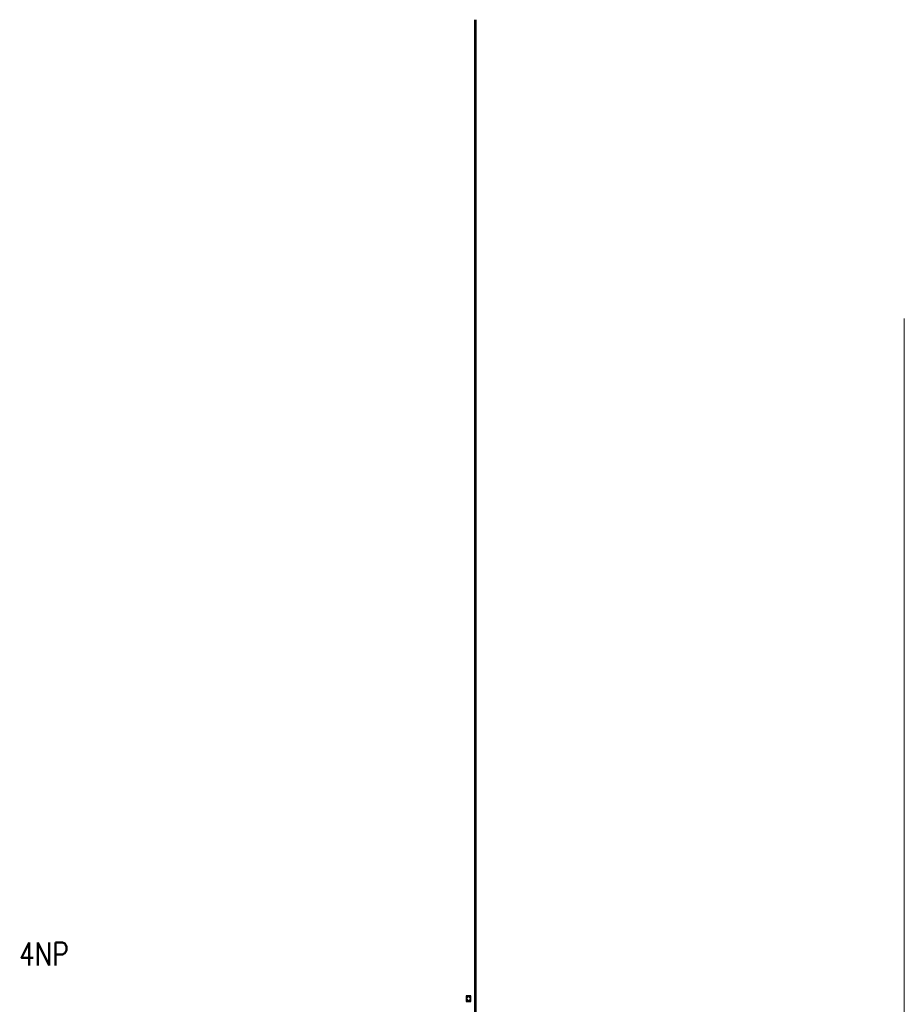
# Model space of a CAD drawing. Header units: millimetres. Extents: x -238874 to 551972, y -298952 to 658415.
# Tile 655 of 656: x -35713 to 195016, y 401544 to 658415. Entities that reach past the tile are written whole.
import ezdxf

# ---------------------------------------------------------------- set-up
doc = ezdxf.new("R2010")
doc.units = ezdxf.units.MM
doc.header["$LTSCALE"] = 20
doc.linetypes.add('DASHED', pattern=[0.75, 0.5, -0.25])
doc.layers.add('00_HEDVIKA_DEMOLICE', color=2, linetype='Continuous', lineweight=30, transparency=0.3)
doc.layers.add('CKNETISK', color=116, linetype='Continuous', lineweight=18, plot=False)
doc.layers.add('CKTEXTY_VELKE', color=4, linetype='Continuous', lineweight=50)
doc.styles.get("Standard").update_dxf_attribs({"font": 'simplex.shx', "width": 0.8})

# ---------------------------------------------------------------- blocks, each defined once
blk = doc.blocks.new('*U3251')
at = {"color": 0, "lineweight": -2}
for p, q in [((1200, 1500), (0, 1500)), ((0, 1500), (0, 0)), ((0, 0), (1200, 0)), ((1150, 1450), (50, 1450)), ((50, 1450), (50, 790)), ((50, 790), (50, 710)), ((50, 710), (50, 50)), ((50, 50), (1150, 50)), ((70, 750), (600, 1430)), ((1130, 1430), (70, 1430)), ((70, 1430), (70, 810)), ((70, 810), (70, 690)), ((70, 750), (600, 70)), ((70, 690), (70, 70)), ((70, 70), (1130, 70)), ((1130, 810), (1130, 1430)), ((1130, 690), (1130, 810)), ((1130, 70), (1130, 690)), ((1150, 790), (1150, 1450)), ((1150, 710), (1150, 790)), ((1150, 50), (1150, 710)), ((1200, 0), (1200, 1500))]:
    blk.add_line(p, q, dxfattribs=at)
at = {"color": 0, "linetype": 'DASHED', "lineweight": -2}
for q in [(600, 1430), (600, 70)]:
    blk.add_line((1130, 750), q, dxfattribs=at)

msp = doc.modelspace()

# ---------------------------------------------------------------- linework, layer by layer
at = {"layer": 'CKNETISK', "lineweight": 53}
msp.add_line((83147.962, -240764.395), (83147.962, 658415.336), dxfattribs=at)
at = {"layer": 'CKNETISK'}
msp.add_line((195015.758, -298952.254), (195015.758, 580420.319), dxfattribs=at)

# ---------------------------------------------------------------- block references
at = {"layer": '00_HEDVIKA_DEMOLICE'}
msp.add_blockref('*U3251', (80750.008, 402261.5), dxfattribs=at)

# ---------------------------------------------------------------- texts
at = {"layer": 'CKTEXTY_VELKE', "insert": (-35877.109, 417709.49), "char_height": 6000, "attachment_point": 1}
msp.add_mtext_dynamic_manual_height_columns('4NP', width=20902.85855, gutter_width=3500, heights=[0], dxfattribs=at)

doc.saveas('drawing.dxf')
